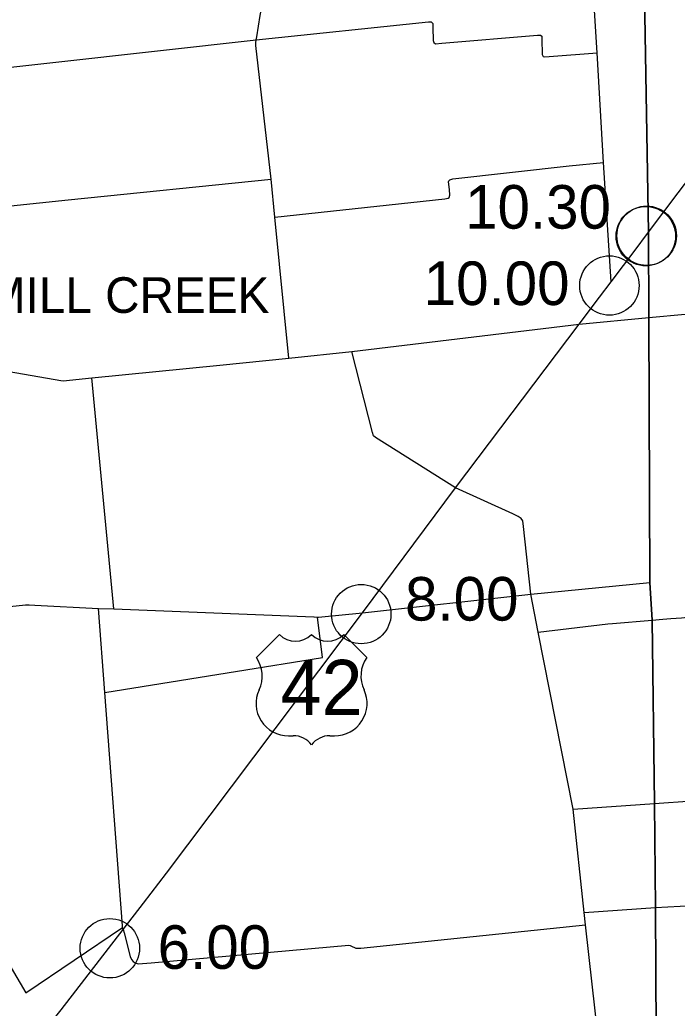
# Model space of a CAD drawing. Extents: x 1659811 to 1934326, y 644115 to 934867.
# Drawn here: x 1765018 to 1781614, y 790558 to 815527 of the extents above; entities that cross this region are included whole.
import ezdxf

# ---------------------------------------------------------------- set-up
doc = ezdxf.new("R2010")
doc.units = 0
for name, color, linetype in [('Default', 7, 'Continuous'), ('GM_X_County', 7, 'Continuous'), ('GM_X_County_Road', 7, 'Continuous'), ('GM_X_Township', 7, 'Continuous'), ('GM_X_Township_Road', 7, 'Continuous'), ('GM_X_Township_Text', 7, 'Continuous'), ('GM_X_US_Route', 7, 'Continuous'), ('GM_X_US_Shield', 7, 'Continuous')]:
    doc.layers.add(name, color=color, linetype=linetype)

msp = doc.modelspace()

# ---------------------------------------------------------------- linework, layer by layer
at = {"layer": 'Default'}
for centre in [(1780822, 810060), (1780822, 810060), (1780843, 810071), (1780843, 810071), (1779902, 808814), (1773639, 800514), (1767292, 792073)]:
    msp.add_circle(centre, 750, dxfattribs=at)
at = {"layer": 'GM_X_County'}
for points in [[(1781083, 789921), (1781062, 793102), (1781040, 795733), (1780979, 800357), (1780927, 801312), (1780895, 808002), (1780889, 810163), (1780755, 818148), (1779378, 818146), (1775121, 818204), (1771439, 818234), (1765188, 818306), (1763158, 818312)], [(1763158, 818312), (1765188, 818306), (1771439, 818234), (1775121, 818204), (1779378, 818146), (1780755, 818148), (1780889, 810163), (1780895, 808002), (1780927, 801312), (1780979, 800357), (1781040, 795733), (1781062, 793102), (1781083, 789921)]]:
    msp.add_lwpolyline(points, dxfattribs=at)
at = {"layer": 'GM_X_County_Road'}
for points in [[(1771809, 806981), (1771460, 810537), (1771366, 811498), (1770981, 814878), (1770977, 814942), (1770982, 815024), (1771001, 815095), (1771084, 815632), (1771455, 817489), (1771460, 817555), (1771457, 817651), (1771439, 818234)], [(1779950, 808908), (1779756, 811924), (1779593, 814688), (1779508, 816036), (1779378, 818146)], [(1770982, 815024), (1775334, 815475), (1775406, 815474), (1775444, 815432), (1775449, 815335), (1775454, 815006), (1775468, 814952), (1775512, 814923), (1775673, 814932), (1778088, 815136), (1778162, 815134), (1778194, 815115), (1778200, 815041), (1778207, 814649), (1778230, 814603), (1778270, 814593), (1778381, 814598), (1779593, 814688)], [(1763354, 814166), (1770982, 815024)], [(1771460, 810537), (1775749, 811001), (1775830, 811018), (1775858, 811038), (1775875, 811098), (1775862, 811241), (1775841, 811434), (1775850, 811460), (1775872, 811486), (1775953, 811509), (1778883, 811836), (1779756, 811924)], [(1761168, 810447), (1766240, 810979), (1771366, 811498)], [(1780895, 808002), (1781819, 808088), (1782006, 808105), (1782052, 808109), (1784707, 808216), (1784962, 808220), (1785026, 808223), (1785143, 808231), (1785474, 808240), (1785685, 808234), (1786347, 808204), (1787231, 808155), (1787289, 808159)], [(1748952, 808178), (1754055, 806961), (1756443, 806392), (1756471, 806377), (1756513, 806389), (1759918, 806688), (1760541, 806746), (1762837, 806961), (1762903, 806964), (1763003, 806949), (1766054, 806412), (1766114, 806406), (1766833, 806480), (1770066, 806805), (1771809, 806981), (1773399, 807146), (1779143, 807836)], [(1779143, 807836), (1779143, 807836), (1780895, 808002)], [(1776020, 803701), (1773998, 804974), (1773951, 805019), (1773921, 805101), (1773399, 807146)], [(1767391, 800644), (1766833, 806480)], [(1777920, 801017), (1777736, 802724), (1777714, 802874), (1777674, 802932), (1777598, 802983), (1777467, 803045), (1776020, 803701)], [(1773666, 800547), (1777920, 801017)], [(1778105, 800054), (1777920, 801017)], [(1761039, 800236), (1763272, 800467), (1763332, 800481), (1763576, 800581), (1763639, 800592), (1765163, 800745), (1765259, 800749), (1765394, 800743), (1767005, 800653), (1767391, 800644), (1772445, 800443), (1772446, 800443)], [(1767627, 792548), (1767614, 792600), (1767609, 792641), (1767168, 798533), (1767005, 800653)], [(1772446, 800443), (1772535, 800439), (1772557, 800438), (1773666, 800547)], [(1780979, 800357), (1781251, 800385), (1781456, 800401), (1781721, 800423), (1782095, 800460), (1782415, 800484), (1782676, 800509), (1782703, 800508), (1782890, 800490), (1783080, 800464), (1783370, 800430), (1783710, 800417), (1784177, 800386), (1784465, 800376), (1784774, 800347), (1786277, 800180), (1786348, 800171), (1786537, 800193), (1787491, 800386), (1788093, 800511), (1788252, 800542), (1788284, 800545)], [(1778105, 800054), (1779866, 800271), (1779977, 800280), (1780979, 800357)], [(1779764, 788545), (1779751, 788596), (1779724, 788929), (1779629, 789746), (1779295, 792662), (1779268, 792979), (1778987, 795588), (1778105, 800054)], [(1767627, 792548), (1767653, 792459), (1767806, 791864), (1767839, 791789), (1767878, 791738), (1767932, 791708), (1768009, 791681), (1768333, 791708), (1773325, 792148), (1773360, 792142), (1773394, 792128), (1773488, 792085), (1773504, 792078), (1773558, 792072), (1773630, 792077), (1779295, 792662)]]:
    msp.add_lwpolyline(points, dxfattribs=at)
at = {"layer": 'GM_X_Township'}
msp.add_lwpolyline([(1762079, 796202), (1765170, 790947), (1767614, 792600), (1767609, 792641), (1767168, 798533), (1771197, 799180), (1772662, 799420), (1772535, 800439), (1772557, 800438), (1773666, 800547), (1777920, 801017), (1780927, 801312)], dxfattribs=at)
at = {"layer": 'GM_X_Township_Road'}
for points in [[(1781040, 795733), (1783893, 795933), (1784036, 795945), (1787475, 796318), (1789335, 796532), (1789379, 796538), (1789406, 796539)], [(1778987, 795588), (1781040, 795733)], [(1781062, 793102), (1781996, 793155), (1782851, 793208), (1783230, 793226), (1783871, 793267), (1783940, 793261), (1784180, 793162), (1784293, 793126)], [(1779268, 792979), (1781062, 793102)]]:
    msp.add_lwpolyline(points, dxfattribs=at)
at = {"layer": 'GM_X_US_Route'}
for points in [[(1780889, 810163), (1781636, 811151), (1782464, 812239), (1783225, 813253), (1783854, 814085), (1784048, 814342), (1784229, 814573), (1784341, 814717), (1784446, 814854), (1784670, 815110), (1784992, 815444), (1785243, 815676)], [(1779143, 807836), (1779656, 808521), (1779950, 808908), (1780256, 809319), (1780527, 809676), (1780889, 810163)], [(1764501, 788571), (1764502, 788572), (1764842, 788985), (1765104, 789303), (1765729, 790097), (1766063, 790520), (1767627, 792548), (1768141, 793215), (1768718, 793972), (1773666, 800547), (1776020, 803701), (1779143, 807836)]]:
    msp.add_lwpolyline(points, dxfattribs=at)
at = {"layer": 'GM_X_US_Shield'}
for p, q in [((1771571, 799995), (1770991, 799415)), ((1773776, 799415), (1773196, 799995)), ((1771803, 797443), (1771919, 797443)), ((1772848, 797443), (1772964, 797443))]:
    msp.add_line(p, q, dxfattribs=at)
for centre, radius, start, end in [((1771977, 800409), 580, 225.573, 314.427), ((1772790, 800409), 580, 225.573, 314.427), ((1770326, 798949), 812, 334.5471, 35.0009), ((1774441, 798949), 812, 144.9991, 205.4529), ((1771794, 798255), 812, 154.8319, 270.6383), ((1772973, 798255), 812, 269.3617, 25.1681), ((1771919, 796863), 580, 36.8699, 90), ((1772848, 796863), 580, 90, 143.1301)]:
    msp.add_arc(centre, radius, start, end, dxfattribs=at)

# ---------------------------------------------------------------- texts
at = {"layer": 'Default'}
for s, p in [('10.30', (1776260, 810251)), ('10.00', (1775215, 808321)), ('8.00', (1774744, 800350)), ('6.00', (1768499, 791553))]:
    msp.add_text(s, height=1100, dxfattribs=at).set_placement(p)
at = {"layer": 'GM_X_Township_Text'}
msp.add_text('MILL CREEK', height=900, rotation=0, dxfattribs=at).set_placement((1764162, 808122))
at = {"layer": 'GM_X_US_Shield'}
msp.add_text('42', height=1392.2, dxfattribs=at).set_placement((1771600, 797965))

doc.saveas('drawing.dxf')
